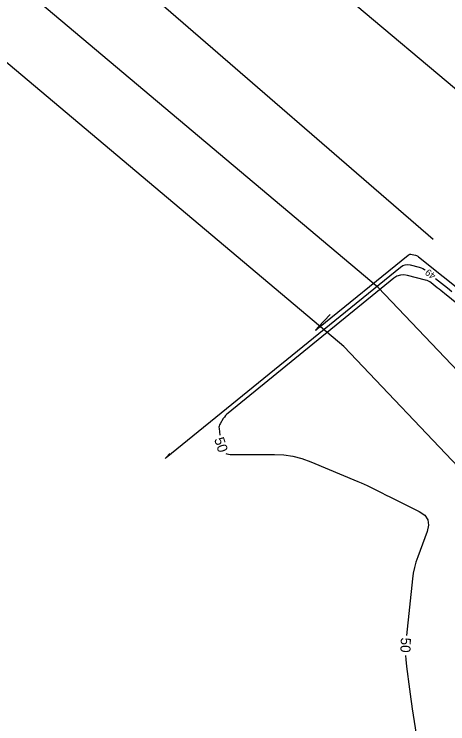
# Model space of a CAD drawing. Extents: x 2384780 to 2405861, y 547869 to 573706.
# Drawn here: x 2391735.9 to 2391864.9, y 553578.8 to 553789.9 of the extents above; entities that cross this region are included whole.
import ezdxf

# ---------------------------------------------------------------- set-up
doc = ezdxf.new("R2010")
doc.units = 0
for name, color, linetype in [('Old_Level_10', 7, 'Continuous'), ('Old_Level_60', 7, 'Continuous'), ('Old_Level_61', 7, 'Continuous'), ('Prop Buffer Zone 1', 7, 'Continuous'), ('Prop Buffer Zone 2', 7, 'Continuous')]:
    doc.layers.add(name, color=color, linetype=linetype)

msp = doc.modelspace()

# ---------------------------------------------------------------- linework, layer by layer
at = {"layer": 'Old_Level_10'}
msp.add_line((2391860.4825, 553722.89325), (2391400.967, 554120.885), dxfattribs=at)
at = {"layer": 'Old_Level_60'}
for points in [[(2391829.919, 553700.51825), (2391826.2565, 553696.73425), (2391825.67925, 553696.11375), (2391825.517, 553695.874), (2391825.76975, 553696.015), (2391826.43775, 553696.53675), (2391853.05775, 553718.1855), (2391853.3265, 553718.36025), (2391853.611, 553718.46075), (2391853.91175, 553718.48675), (2391854.2285, 553718.4385), (2391855.28925, 553718.15925), (2391855.51125, 553718.08875), (2391855.722, 553717.99625), (2391855.92225, 553717.88225), (2391856.11125, 553717.7465), (2391870.82175, 553706.003)], [(2391782.21725, 553659.23), (2391781.05325, 553658.02775), (2391780.87, 553657.8305), (2391780.81825, 553657.75425), (2391780.89875, 553657.799), (2391781.111, 553657.96475), (2391850.81725, 553714.65375), (2391851.48225, 553715.0865), (2391852.18725, 553715.335), (2391852.93175, 553715.3995), (2391853.71625, 553715.28), (2391856.3435, 553714.58875), (2391856.893, 553714.41375), (2391857.4155, 553714.185), (2391857.911, 553713.9025), (2391858.1065, 553713.76225)], [(2391861.24275, 553711.28025), (2391864.7235, 553708.50175), (2391866.08175, 553707.41525)]]:
    msp.add_lwpolyline(points, dxfattribs=at)
at = {"layer": 'Old_Level_61'}
for points in [[(2391873.333, 553699.11875), (2391863.91975, 553706.75925), (2391863.377, 553707.199), (2391862.83325, 553707.6375), (2391862.2885, 553708.075), (2391861.743, 553708.5115), (2391859.9595, 553709.93525), (2391859.566, 553710.21775), (2391859.14975, 553710.455), (2391858.711, 553710.64725), (2391858.24925, 553710.79425), (2391852.92025, 553712.19625), (2391851.80675, 553712.366), (2391850.7495, 553712.27425), (2391849.74875, 553711.92125), (2391848.80425, 553711.307), (2391799.538, 553671.241), (2391799.1235, 553670.87475), (2391798.74325, 553670.4785), (2391798.397, 553670.052), (2391798.08525, 553669.595), (2391797.12225, 553668.0535), (2391796.948, 553667.71625), (2391796.83825, 553667.365), (2391796.79275, 553666.99975), (2391796.81175, 553666.6205), (2391797.07, 553664.67)], [(2391798.846, 553659.21325), (2391799.12375, 553659.06025), (2391800.163, 553658.91575), (2391813.29, 553658.91575), (2391816.07575, 553658.78025), (2391818.807, 553658.37375), (2391821.48425, 553657.6965), (2391824.10725, 553656.74825), (2391838.1085, 553650.90275), (2391839.05025, 553650.49925), (2391839.98425, 553650.07875), (2391840.91025, 553649.641), (2391841.82825, 553649.186), (2391844.8145, 553647.67225), (2391845.45475, 553647.3485), (2391846.0955, 553647.02625), (2391846.73725, 553646.7055), (2391847.3795, 553646.38575), (2391856.38975, 553641.91575), (2391857.984, 553640.8255), (2391858.90525, 553639.47075), (2391859.1535, 553637.85125), (2391858.72875, 553635.96725), (2391855.9095, 553628.49925), (2391855.3585, 553626.88625), (2391854.91375, 553625.24825), (2391854.57525, 553623.585), (2391854.343, 553621.8965), (2391852.56875, 553605.0555)], [(2391852.32275, 553599.0675), (2391852.3715, 553597.92175), (2391852.58325, 553595.84225), (2391853.47675, 553589.051), (2391853.672, 553587.59625), (2391853.87525, 553586.14275), (2391854.0865, 553584.69025), (2391854.3055, 553583.239), (2391857.29975, 553563.763)]]:
    msp.add_lwpolyline(points, dxfattribs=at)
at = {"layer": 'Prop Buffer Zone 1'}
for p, q in [((2391883.60825, 553753.75325), (2391434.222, 554132.1035)), ((2391844.10775, 553708.5765), (2391370.7443, 554107.11367)), ((2391947.16525, 553600.4885), (2391844.10775, 553708.5765))]:
    msp.add_line(p, q, dxfattribs=at)
at = {"layer": 'Prop Buffer Zone 2'}
for p, q in [((2391833.93475, 553690.99675), (2391350.59573, 554097.93289)), ((2391934.351, 553585.1355), (2391833.93475, 553690.99675))]:
    msp.add_line(p, q, dxfattribs=at)

# ---------------------------------------------------------------- texts
at = {"layer": 'Old_Level_60'}
msp.add_text('49', height=2, rotation=141.6452722, dxfattribs=at).set_placement((2391861.461, 553712.39375))
at = {"layer": 'Old_Level_61'}
for rotation, p in [(288.0291083, (2391795.306, 553663.47775)), (267.6457889, (2391850.9155, 553604.488))]:
    msp.add_text('50', height=3, rotation=rotation, dxfattribs=at).set_placement(p)

doc.saveas('drawing.dxf')
